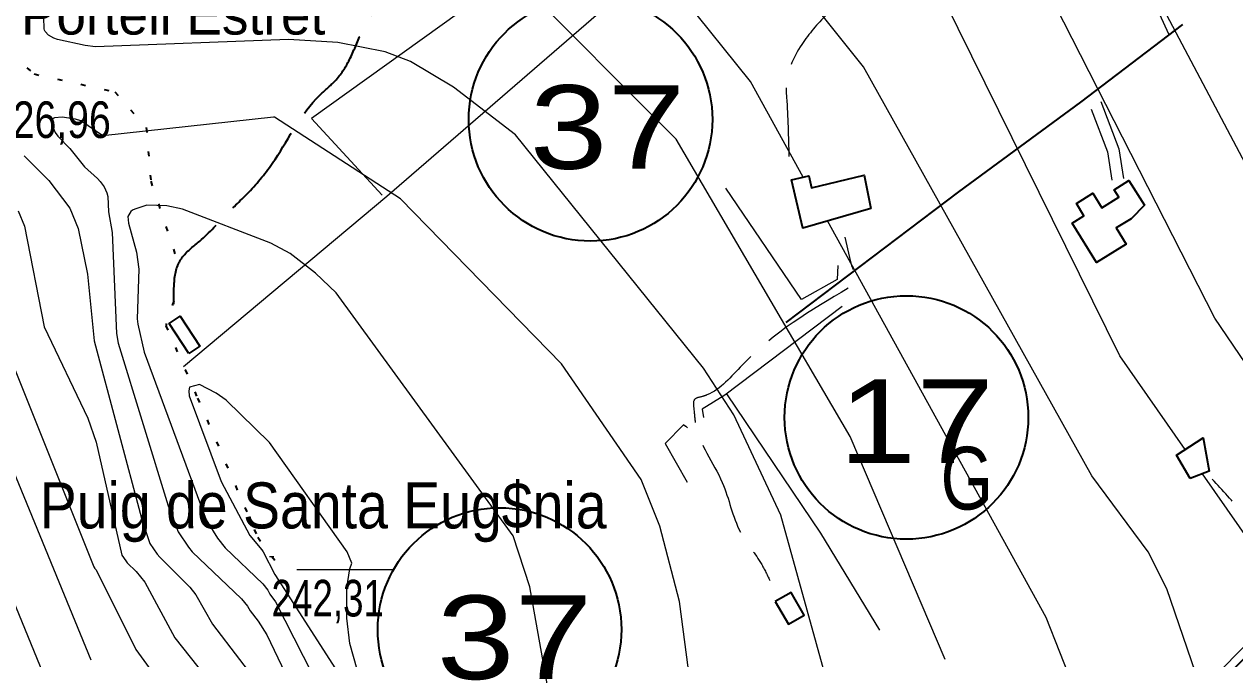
# Model space of a CAD drawing. Extents: x 483847 to 488453, y 4383581 to 4386795.
# Drawn here: x 485582.6 to 485871.9, y 4385885.8 to 4386037.5 of the extents above; entities that cross this region are included whole.
import ezdxf
from ezdxf.enums import TextEntityAlignment as Align

# ---------------------------------------------------------------- set-up
doc = ezdxf.new("R2010")
doc.units = 0
doc.header["$LTSCALE"] = 3.8
doc.linetypes.add('DOTTED', pattern=[1.5, 0.3, -1.2])
doc.linetypes.add('LONG_DASHED', pattern=[7.5, 6, -1.5])
for name, color, linetype, lineweight in [('13', 7, 'Continuous', 25), ('38', 7, 'Continuous', 25), ('47', 7, 'Continuous', 35), ('51', 7, 'Continuous', 13), ('6', 7, 'Continuous', 35), ('7', 7, 'Continuous', 13), ('8', 7, 'Continuous', 25), ('9', 7, 'Continuous', 13)]:
    doc.layers.add(name, color=color, linetype=linetype, lineweight=lineweight)
doc.layers.add('31', color=7, linetype='Continuous')
doc.layers.add('5', color=7, linetype='Continuous')

msp = doc.modelspace()

# ---------------------------------------------------------------- linework, layer by layer
at = {"layer": '38'}
for points in [[(485856.11, 4386035.1), (485853.99, 4386039.82), (485850.49, 4386044.36)], [(485837.55, 4386017.23), (485841.42, 4386007.01), (485842.49, 4386000.22)], [(485839.89, 4386019.05), (485844.18, 4386007.75), (485845.29, 4386000.66)], [(485780.77, 4385978.79), (485780.33, 4385979.78), (485779.88, 4385981.73), (485778.75, 4385986.63)]]:
    msp.add_lwpolyline(points, dxfattribs=at)
at = {"layer": '38', "linetype": 'LONG_DASHED'}
for points in [[(485826.71, 4386077.69), (485811.73, 4386067.09), (485800.26, 4386057.27), (485794.3, 4386054.58), (485774.27, 4386039.79), (485768.39, 4386032.67), (485764.65, 4386022.37), (485764.76, 4386020.04), (485765.31, 4386005.85)], [(485779.51, 4385974.39), (485754.17, 4385956.04), (485745.74, 4385948.88), (485744.38, 4385948.45), (485742.79, 4385947.8), (485742.61, 4385945.55), (485743.01, 4385941.87), (485749.41, 4385927.97), (485753.74, 4385916.12), (485758.52, 4385908.85), (485760.78, 4385904.54)], [(485888.51, 4385900.84), (485873.72, 4385920.63), (485866.48, 4385928.76)]]:
    msp.add_spline(points, degree=3, dxfattribs=at)
at = {"layer": '47'}
for points in [[(485784.87, 4385993.49), (485768.67, 4385988.77), (485765.92, 4386000.29), (485770.05, 4386001.29), (485770.75, 4385998.36), (485783.32, 4386001.39)], [(485847.11, 4385991.02), (485843.55, 4385988.82), (485845.93, 4385984.95), (485838.8, 4385980.57), (485833, 4385989.99), (485835.82, 4385991.73), (485834.02, 4385994.63), (485837.98, 4385997.09), (485840.12, 4385993.64), (485844.16, 4385996.15), (485843.05, 4385997.92), (485846.58, 4386000.14), (485850.26, 4385994.27)], [(485621.92, 4385958.83), (485617.23, 4385965.99), (485619.87, 4385967.72), (485624.56, 4385960.56)], [(485861.23, 4385928.92), (485857.93, 4385934.52), (485864.29, 4385938.63), (485865.76, 4385930.65)], [(485762.06, 4385899.5), (485765.2, 4385894.06), (485768.99, 4385896.25), (485765.85, 4385901.69)]]:
    msp.add_lwpolyline(points, close=True, dxfattribs=at)
at = {"layer": '51'}
for points in [[(485896.26, 4386137.61), (485873.3, 4386179.51), (485818.54, 4386139.25), (485775.31, 4386106.63), (485717.35, 4386062.44), (485651.24, 4386014.99), (485668.16, 4385996.66)], [(485620.67, 4385955.7), (485669.28, 4385996.42), (485730.44, 4386049.42), (485752.85, 4386068.31)], [(485777.02, 4385979.87), (485776.82, 4385976.5), (485768.35, 4385971.67), (485750.27, 4385998.34)], [(485778.08, 4385970.03), (485750.01, 4385948.82), (485744.56, 4385945.45), (485744.91, 4385943.49)], [(485750.45, 4385949.16), (485772.88, 4385915.85), (485786.95, 4385892.69)], [(485928.55, 4385945.88), (485905.61, 4385920.85), (485885.43, 4385900.05), (485871.95, 4385886.59), (485847.43, 4385861.06), (485823, 4385837.39), (485818.19, 4385831.61), (485795.45, 4385810.25), (485774.27, 4385787.97), (485769.52, 4385781.13)], [(485741.12, 4385940.99), (485740.75, 4385941.37), (485740.6, 4385941.37), (485740.16, 4385941.76), (485735.74, 4385937.24), (485741.01, 4385928.01)]]:
    msp.add_lwpolyline(points, dxfattribs=at)
at = {"layer": '6', "lineweight": 25}
msp.add_line((485647.79, 4385907.16), (485670.83, 4385907.16), dxfattribs=at)
at = {"layer": '6', "linetype": 'DOTTED'}
for points in [[(485483.32, 4386075.85), (485492.95, 4386072.64), (485502.59, 4386070.51), (485520.79, 4386072.64), (485534.7, 4386068.37), (485555.04, 4386058.75), (485567.89, 4386043.78), (485574.31, 4386034.16), (485585.02, 4386025.61), (485604.29, 4386021.34), (485611.78, 4386012.79), (485612.86, 4385999.96), (485619.28, 4385980.72)], [(485618.35, 4385971.35), (485616.43, 4385965.44), (485621.07, 4385954.89), (485624.03, 4385948.14), (485638.4, 4385914.86), (485644.31, 4385906.84)]]:
    msp.add_lwpolyline(points, dxfattribs=at)
at = {"layer": '6'}
msp.add_lwpolyline([(485859.33, 4386037.43), (485835, 4386018.87), (485805.81, 4385997.45), (485764.6, 4385966.19)], dxfattribs=at)
for centre in [(485717.93, 4386014.75), (485793.41, 4385943.51), (485696.19, 4385892.82)]:
    msp.add_circle(centre, 29.1, dxfattribs=at)
at = {"layer": '6', "linetype": 'LONG_DASHED'}
msp.add_spline([(485618.34, 4385970.59), (485618.38, 4385973.67), (485619.29, 4385979.81), (485620.52, 4385981.96), (485624.55, 4385985.66), (485631.1, 4385992.24), (485636.66, 4385997.79), (485642.54, 4386005.21), (485653.19, 4386020.51), (485656.61, 4386023.69), (485660.14, 4386028.67), (485662.93, 4386034.86), (485676.75, 4386051.92), (485681.6, 4386054.92), (485684.85, 4386056.53), (485691.33, 4386058.54), (485700.94, 4386059.07), (485703.19, 4386059.12), (485707.58, 4386061.46), (485738.19, 4386081.95), (485766.12, 4386104.21), (485805.91, 4386132.23), (485848.56, 4386165.68), (485871.76, 4386182.68), (485874.39, 4386182.72), (485874.99, 4386182.56)], degree=3, dxfattribs=at)
at = {"layer": '6'}
msp.add_spline([(485956.23, 4385971.26), (485947.54, 4385961.52), (485930.31, 4385942.56), (485916.08, 4385928.8), (485905.26, 4385917.55), (485892.78, 4385905.28), (485874.27, 4385886.03), (485833.81, 4385845.65), (485813.14, 4385823.32), (485781.72, 4385801.83), (485774.07, 4385789.96), (485761.33, 4385781.76), (485746.04, 4385772.43)], degree=3, dxfattribs=at)
at = {"layer": '7'}
msp.add_line((485641.22, 4385910.3), (485642.22, 4385910.3), dxfattribs=at)
at = {"layer": '8'}
for points in [[(485920.72, 4385876.29), (485918.39, 4385887.68), (485912.72, 4385899.98), (485867.09, 4385967.27), (485817, 4386065.55), (485810.62, 4386074.17), (485768.54, 4386119.2)], [(485587.45, 4386036.09), (485587.35, 4386036.38), (485587.31, 4386039.08), (485586.94, 4386040.18), (485584.14, 4386045.43), (485582.18, 4386050.26)], [(485778.21, 4385866.68), (485763.42, 4385920.16), (485752.13, 4385944.11), (485744.89, 4385955.27), (485700.03, 4386011.07), (485685.2, 4386022.49), (485674.89, 4386028.58), (485668.88, 4386030.89), (485657.52, 4386033.13), (485645.77, 4386033.85), (485599.68, 4386032.14), (485597.21, 4386032.44), (485590.57, 4386033.87), (485589.72, 4386034.18), (485588.43, 4386034.9), (485587.58, 4386035.8), (485587.45, 4386036.09)], [(485582.59, 4386006.06), (485588.52, 4386000.17), (485593.52, 4385993.55), (485595.51, 4385988.7), (485597.72, 4385977.79), (485599.34, 4385961.79), (485610.66, 4385919.42), (485612.66, 4385913.39), (485614.35, 4385910.85), (485615, 4385910.09), (485622.21, 4385902.94), (485623.62, 4385901.13), (485627.61, 4385894.05), (485640.47, 4385877.16)]]:
    msp.add_lwpolyline(points, dxfattribs=at)
at = {"layer": '9'}
for points in [[(485802.68, 4385885.65), (485779.97, 4385938.97), (485738.36, 4386010.05), (485699.94, 4386048.67), (485694.75, 4386049.62), (485627.94, 4386053.44), (485625.14, 4386054.02), (485621.18, 4386055.84), (485618.48, 4386058.47), (485617.93, 4386059.3), (485617.47, 4386060.18), (485615.53, 4386067.2), (485615.07, 4386068.03)], [(485862.49, 4385882.57), (485855.65, 4385902.51), (485851.16, 4385911.4), (485837.7, 4385929.53), (485783.12, 4386027.32), (485763.18, 4386052.4)], [(485945.42, 4385880.61), (485943.73, 4385893.33), (485940.68, 4385902.73), (485939.4, 4385905.59), (485931.11, 4385920.25), (485888.24, 4385978.06), (485852.75, 4386045.19), (485851.45, 4386050), (485851.22, 4386050.55)], [(485768.73, 4386000.97), (485756.14, 4386023.79), (485740.14, 4386043.82)], [(485860.04, 4385935.88), (485844.43, 4385958.22), (485802.62, 4386042.93)], [(485742.94, 4385871.09), (485739.21, 4385899.47), (485734.51, 4385917.51), (485730.02, 4385928.66), (485710.95, 4385956.31), (485672.53, 4385995.77), (485642.43, 4386015.33), (485642.19, 4386015.33), (485601.4, 4386010.83), (485596.15, 4386014.38), (485594.86, 4386014.83), (485591.7, 4386015.32), (485589.81, 4386015.16), (485589.5, 4386014.97), (485589.28, 4386014.72), (485589.26, 4386013.33), (485590.03, 4386011.6), (485590.63, 4386010.72), (485593.52, 4386007.77), (485597, 4386003.43), (485600.14, 4386000.63), (485600.78, 4385999.95), (485601.72, 4385998.65), (485602.36, 4385997.2), (485602.58, 4385996.3), (485602.77, 4385992.65), (485603.64, 4385987.68), (485604.64, 4385963.61), (485605.08, 4385961.26), (485617.01, 4385922.34), (485619.38, 4385916.2), (485621.84, 4385912.52), (485622.77, 4385911.41), (485634.55, 4385900.17), (485635.96, 4385898.43), (485636.62, 4385897.26), (485638.53, 4385894.81), (485640.57, 4385891.57), (485649.33, 4385873.2)], [(485709.61, 4385868.23), (485703.42, 4385903.01), (485699.43, 4385915.24), (485657.12, 4385973.27), (485652.22, 4385978), (485646.12, 4385982.73), (485641.5, 4385985.13), (485620.46, 4385993.27), (485616.72, 4385994.12), (485611.92, 4385994.22), (485609.06, 4385993.31), (485608.52, 4385993.03), (485608.08, 4385992.73), (485607.37, 4385991.55), (485607.54, 4385989.92), (485609.41, 4385982.98), (485610.01, 4385978.92), (485609.58, 4385967.05), (485609.73, 4385965.78), (485611.28, 4385959.14), (485626.11, 4385919.02), (485628.81, 4385914.65), (485630.66, 4385912.33), (485639.63, 4385903.71), (485640.79, 4385902.25), (485641.29, 4385901.29), (485642.63, 4385899.42), (485653.62, 4385877.84)], [(485581.13, 4385992.92), (485582.68, 4385989.22), (485587.41, 4385965.19), (485597.8, 4385943.33), (485599.77, 4385937.56), (485605.94, 4385910.57), (485606.87, 4385909.19), (485607.22, 4385908.77), (485609.37, 4385906.65), (485611.47, 4385904.13), (485618.61, 4385890.84), (485641.19, 4385862.29)], [(485833.29, 4385879.14), (485826.83, 4385895.68), (485774.52, 4385990.48)], [(485558.77, 4385982.34), (485598.56, 4385885.55)], [(485547.92, 4385977.84), (485587.02, 4385882.62)], [(485574.33, 4385969.95), (485599.22, 4385907.76), (485599.38, 4385907.52), (485599.44, 4385907.45), (485599.81, 4385907.09), (485609.25, 4385888.04), (485649.63, 4385832.39)], [(485662.15, 4385883.29), (485660.43, 4385889.43), (485659.68, 4385895.49), (485659.68, 4385902.77), (485660.42, 4385907.29), (485660.91, 4385908.65), (485659.75, 4385911.39), (485641.19, 4385937.54), (485630.85, 4385947.63), (485628.5, 4385949.32), (485624.48, 4385951.36), (485622.08, 4385950.75), (485621.93, 4385949.88), (485622.01, 4385948.7), (485629.71, 4385928.16), (485636.5, 4385915.28), (485639.36, 4385911.87), (485639.68, 4385911.39), (485642.47, 4385906), (485658.39, 4385881.19)], [(485896.23, 4385870.26), (485887.86, 4385894.39), (485884.8, 4385900.46), (485864.13, 4385930.03)]]:
    msp.add_lwpolyline(points, dxfattribs=at)

# ---------------------------------------------------------------- texts
at = {"layer": '13', "width": 1.25}
for s, p in [('37', (485721.97, 4386002.94)), ('17', (485795.77, 4385932.61)), ('37', (485699.77, 4385880.95))]:
    msp.add_text(s, height=20, dxfattribs=at).set_placement(p, align=Align.CENTER)
at = {"layer": '31', "width": 0.8}
msp.add_text('G', height=15, dxfattribs=at).set_placement((485807.82, 4385921.5), align=Align.CENTER)
at = {"layer": '5'}
msp.add_text('es Portell Estret', height=9.5, dxfattribs=at).set_placement((485654.55, 4386035.04), align=Align.RIGHT)
at = {"layer": '5', "width": 0.9}
msp.add_text('Puig de Santa Eug$nia', height=11, dxfattribs=at).set_placement((485721.76, 4385916.98), align=Align.RIGHT)
at = {"layer": '7'}
for s, width, p in [('226,96', 0.8, (485574.67, 4386010.31)), ('242,31', 0.75, (485641.72, 4385895.93))]:
    msp.add_text(s, height=8.75, dxfattribs=dict(at, width=width)).set_placement(p)

doc.saveas('drawing.dxf')
